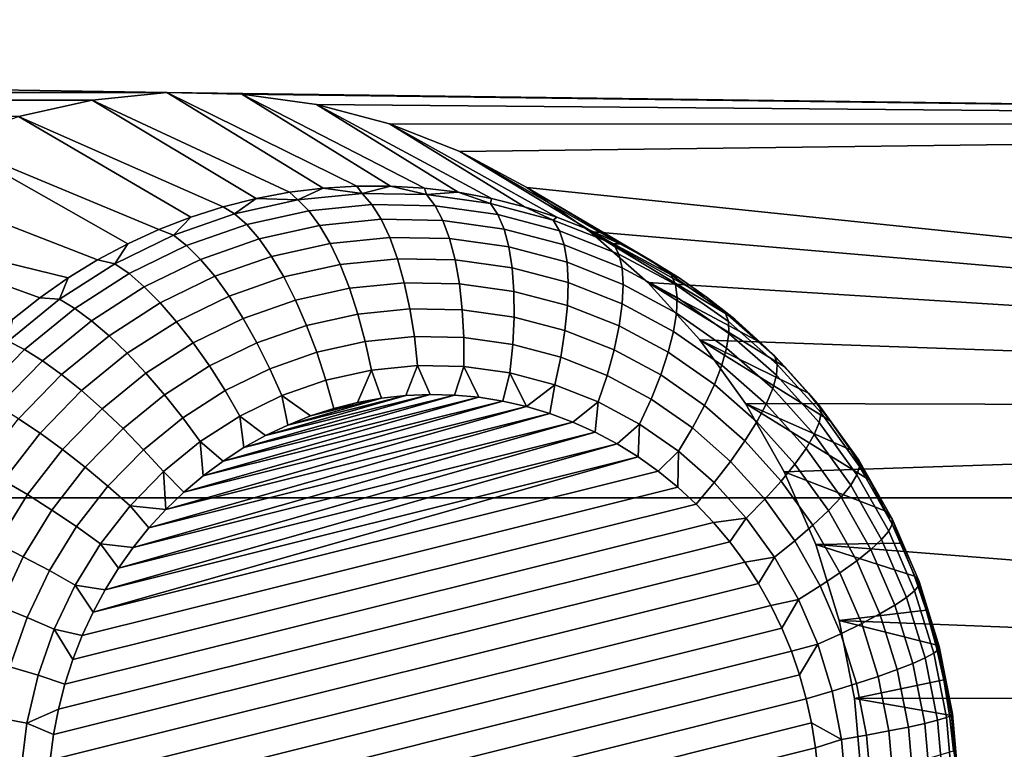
# Model space of a CAD drawing. Header units: metres. Extents: x -22 to 239, y -22 to 22.
# Tile 280 of 325: x 230.71 to 232.11, y 2.8 to 3.83. Entities that reach past the tile are written whole.
import ezdxf

# ---------------------------------------------------------------- set-up
doc = ezdxf.new("R2010")
doc.units = ezdxf.units.M
doc.layers.add('solid_10_151_033_XXX', color=7, linetype='CONTINUOUS')

msp = doc.modelspace()

# ---------------------------------------------------------------- linework, layer by layer
at = {"layer": 'solid_10_151_033_XXX'}
for points in [[(226.079346, 4.191935, 230.319641), (226.266357, 3.154759, 230.387711), (238.408035, 3.154761, 197.028763), (238.221008, 4.191936, 196.960693)], [(230.923248, 3.728225, 190.899078), (208.590469, 4.082078, 182.770615), (234.249344, 4.082082, 192.10968), (234.355545, 3.68303, 192.148331)], [(230.923248, 3.728225, 190.899078), (211.916565, 3.728225, 183.981216), (208.590469, 4.082078, 182.770615)], [(230.817291, 3.717651, 190.860519), (212.022507, 3.717651, 184.019775), (211.916565, 3.728225, 183.981216)], [(230.923248, 3.728225, 190.899078), (230.817291, 3.717651, 190.860519), (211.916565, 3.728225, 183.981216)], [(231.144104, 3.59298, 190.179108), (231.096512, 3.587062, 190.161789), (230.817291, 3.717651, 190.860519), (230.923248, 3.728225, 190.899078)], [(231.029434, 3.726113, 190.937729), (230.923248, 3.728225, 190.899078), (234.355545, 3.68303, 192.148331)], [(231.239822, 3.595944, 190.213943), (231.191925, 3.595944, 190.196503), (230.923248, 3.728225, 190.899078), (231.029434, 3.726113, 190.937729)], [(231.191925, 3.595944, 190.196503), (231.144104, 3.59298, 190.179108), (230.923248, 3.728225, 190.899078)], [(231.134964, 3.711328, 190.976135), (231.029434, 3.726113, 190.937729), (234.355545, 3.68303, 192.148331)], [(231.335236, 3.587062, 190.248672), (231.287643, 3.59298, 190.231354), (231.029434, 3.726113, 190.937729), (231.134964, 3.711328, 190.976135)], [(231.287643, 3.59298, 190.231354), (231.239822, 3.595944, 190.213943), (231.029434, 3.726113, 190.937729)], [(230.817291, 3.717651, 190.860519), (230.713242, 3.694549, 190.822647), (212.022507, 3.717651, 184.019775)], [(231.049347, 3.578209, 190.144608), (231.002731, 3.566453, 190.127655), (230.713242, 3.694549, 190.822647), (230.817291, 3.717651, 190.860519)], [(231.096512, 3.587062, 190.161789), (231.049347, 3.578209, 190.144608), (230.817291, 3.717651, 190.860519)], [(231.238068, 3.684118, 191.013672), (231.134964, 3.711328, 190.976135), (234.355545, 3.68303, 192.148331)], [(231.429016, 3.566453, 190.282806), (231.382401, 3.578209, 190.265839), (231.134964, 3.711328, 190.976135), (231.238068, 3.684118, 191.013672)], [(231.382401, 3.578209, 190.265839), (231.335236, 3.587062, 190.248672), (231.134964, 3.711328, 190.976135)], [(230.911819, 3.534396, 190.094559), (230.612274, 3.659191, 190.785904), (230.713242, 3.694549, 190.822647), (230.956833, 3.551832, 190.110947)], [(231.002731, 3.566453, 190.127655), (230.956833, 3.551832, 190.110947), (230.713242, 3.694549, 190.822647)], [(231.337814, 3.644735, 191.049973), (231.238068, 3.684118, 191.013672), (234.355545, 3.68303, 192.148331)], [(231.519928, 3.534396, 190.315887), (231.474915, 3.551832, 190.299515), (231.238068, 3.684118, 191.013672), (231.337814, 3.644735, 191.049973)], [(231.474915, 3.551832, 190.299515), (231.429016, 3.566453, 190.282806), (231.238068, 3.684118, 191.013672)], [(231.432724, 3.593751, 191.084518), (231.337814, 3.644735, 191.049973), (234.355545, 3.68303, 192.148331), (234.45079, 3.280783, 192.182999)], [(230.825027, 3.491325, 190.062973), (230.515549, 3.611975, 190.750702), (230.612274, 3.659191, 190.785904), (230.867828, 3.514204, 190.078552)], [(230.911819, 3.534396, 190.094559), (230.867828, 3.514204, 190.078552), (230.612274, 3.659191, 190.785904)], [(231.60672, 3.491325, 190.347488), (231.563919, 3.514204, 190.331909), (231.337814, 3.644735, 191.049973), (231.432724, 3.593751, 191.084518)], [(231.563919, 3.514204, 190.331909), (231.519928, 3.534396, 190.315887), (231.337814, 3.644735, 191.049973)], [(230.825027, 3.491325, 190.062973), (230.783539, 3.465836, 190.047867), (230.424591, 3.553645, 190.71759), (230.515549, 3.611975, 190.750702)], [(231.199326, 3.585584, 190.155991), (231.144104, 3.59298, 190.179108), (231.191925, 3.595944, 190.196503)], [(231.199326, 3.585584, 190.155991), (231.191925, 3.595944, 190.196503), (231.239822, 3.595944, 190.213943)], [(231.290588, 3.583767, 190.189209), (231.199326, 3.585584, 190.155991), (231.239822, 3.595944, 190.213943)], [(231.290588, 3.583767, 190.189209), (231.239822, 3.595944, 190.213943), (231.287643, 3.59298, 190.231354)], [(231.108444, 3.576514, 190.12291), (231.049347, 3.578209, 190.144608), (231.096512, 3.587062, 190.161789)], [(231.108444, 3.576514, 190.12291), (231.096512, 3.587062, 190.161789), (231.144104, 3.59298, 190.179108)], [(231.199326, 3.585584, 190.155991), (231.108444, 3.576514, 190.12291), (231.144104, 3.59298, 190.179108)], [(231.213165, 3.569897, 190.11969), (231.123932, 3.560992, 190.087204), (231.108444, 3.576514, 190.12291), (231.199326, 3.585584, 190.155991)], [(231.30278, 3.568114, 190.152298), (231.213165, 3.569897, 190.11969), (231.199326, 3.585584, 190.155991), (231.290588, 3.583767, 190.189209)], [(231.290588, 3.583767, 190.189209), (231.287643, 3.59298, 190.231354), (231.335236, 3.587062, 190.248672)], [(231.381104, 3.571087, 190.222153), (231.290588, 3.583767, 190.189209), (231.335236, 3.587062, 190.248672)], [(231.391647, 3.555664, 190.184647), (231.30278, 3.568114, 190.152298), (231.290588, 3.583767, 190.189209), (231.381104, 3.571087, 190.222153)], [(231.381104, 3.571087, 190.222153), (231.335236, 3.587062, 190.248672), (231.382401, 3.578209, 190.265839)], [(231.521667, 3.531776, 191.116882), (231.432724, 3.593751, 191.084518), (234.45079, 3.280783, 192.182999)], [(231.688232, 3.437822, 190.377151), (231.648209, 3.465836, 190.362579), (231.432724, 3.593751, 191.084518), (231.521667, 3.531776, 191.116882)], [(231.648209, 3.465836, 190.362579), (231.60672, 3.491325, 190.347488), (231.432724, 3.593751, 191.084518)], [(231.019073, 3.556672, 190.090378), (231.002731, 3.566453, 190.127655), (231.049347, 3.578209, 190.144608)], [(231.108444, 3.576514, 190.12291), (231.019073, 3.556672, 190.090378), (231.049347, 3.578209, 190.144608)], [(231.123932, 3.560992, 190.087204), (231.036179, 3.54151, 190.055267), (231.019073, 3.556672, 190.090378), (231.108444, 3.576514, 190.12291)], [(231.226303, 3.548957, 190.085861), (231.139267, 3.540271, 190.054184), (231.123932, 3.560992, 190.087204), (231.213165, 3.569897, 190.11969)], [(231.313721, 3.547217, 190.117676), (231.226303, 3.548957, 190.085861), (231.213165, 3.569897, 190.11969), (231.30278, 3.568114, 190.152298)], [(231.400391, 3.535074, 190.149231), (231.313721, 3.547217, 190.117676), (231.30278, 3.568114, 190.152298), (231.391647, 3.555664, 190.184647)], [(231.469696, 3.547704, 190.254395), (231.381104, 3.571087, 190.222153), (231.382401, 3.578209, 190.265839), (231.429016, 3.566453, 190.282806)], [(231.478638, 3.532704, 190.216309), (231.391647, 3.555664, 190.184647), (231.381104, 3.571087, 190.222153), (231.469696, 3.547704, 190.254395)], [(230.743515, 3.437822, 190.03331), (230.705093, 3.40738, 190.019318), (230.340134, 3.484689, 190.686844), (230.424591, 3.553645, 190.71759)], [(230.783539, 3.465836, 190.047867), (230.743515, 3.437822, 190.03331), (230.424591, 3.553645, 190.71759)], [(231.019073, 3.556672, 190.090378), (230.932373, 3.526308, 190.058823), (230.956833, 3.551832, 190.110947), (231.002731, 3.566453, 190.127655)], [(231.036179, 3.54151, 190.055267), (230.95105, 3.511696, 190.024277), (230.932373, 3.526308, 190.058823), (231.019073, 3.556672, 190.090378)], [(231.139267, 3.540271, 190.054184), (231.05368, 3.521269, 190.023041), (231.036179, 3.54151, 190.055267), (231.123932, 3.560992, 190.087204)], [(231.485245, 3.51268, 190.180115), (231.400391, 3.535074, 190.149231), (231.391647, 3.555664, 190.184647), (231.478638, 3.532704, 190.216309)], [(231.469696, 3.547704, 190.254395), (231.429016, 3.566453, 190.282806), (231.474915, 3.551832, 190.299515)], [(230.932373, 3.526308, 190.058823), (230.911819, 3.534396, 190.094559), (230.956833, 3.551832, 190.110947)], [(231.05368, 3.521269, 190.023041), (230.970642, 3.492189, 189.992813), (230.95105, 3.511696, 190.024277), (231.036179, 3.54151, 190.055267)], [(231.154175, 3.514754, 190.02449), (231.071259, 3.496343, 189.994308), (231.05368, 3.521269, 190.023041), (231.139267, 3.540271, 190.054184)], [(231.23851, 3.52317, 190.055176), (231.154175, 3.514754, 190.02449), (231.139267, 3.540271, 190.054184), (231.226303, 3.548957, 190.085861)], [(231.323196, 3.521484, 190.085999), (231.23851, 3.52317, 190.055176), (231.226303, 3.548957, 190.085861), (231.313721, 3.547217, 190.117676)], [(231.407166, 3.509719, 190.116562), (231.323196, 3.521484, 190.085999), (231.313721, 3.547217, 190.117676), (231.400391, 3.535074, 190.149231)], [(231.555283, 3.513911, 190.285538), (231.469696, 3.547704, 190.254395), (231.474915, 3.551832, 190.299515), (231.519928, 3.534396, 190.315887)], [(231.562668, 3.499523, 190.246902), (231.478638, 3.532704, 190.216309), (231.469696, 3.547704, 190.254395), (231.555283, 3.513911, 190.285538)], [(230.932373, 3.526308, 190.058823), (230.849396, 3.485803, 190.028625), (230.867828, 3.514204, 190.078552), (230.911819, 3.534396, 190.094559)], [(230.95105, 3.511696, 190.024277), (230.869583, 3.471925, 189.994629), (230.849396, 3.485803, 190.028625), (230.932373, 3.526308, 190.058823)], [(231.48938, 3.488021, 190.1465), (231.407166, 3.509719, 190.116562), (231.400391, 3.535074, 190.149231), (231.485245, 3.51268, 190.180115)], [(231.5672, 3.480316, 190.209946), (231.485245, 3.51268, 190.180115), (231.478638, 3.532704, 190.216309), (231.562668, 3.499523, 190.246902)], [(231.555283, 3.513911, 190.285538), (231.519928, 3.534396, 190.315887), (231.563919, 3.514204, 190.331909)], [(231.603577, 3.459548, 191.146698), (231.521667, 3.531776, 191.116882), (234.45079, 3.280783, 192.182999)], [(231.763351, 3.374611, 190.404495), (231.726654, 3.40738, 190.391144), (231.521667, 3.531776, 191.116882), (231.603577, 3.459548, 191.146698)], [(231.726654, 3.40738, 190.391144), (231.688232, 3.437822, 190.377151), (231.521667, 3.531776, 191.116882)], [(230.849396, 3.485803, 190.028625), (230.825027, 3.491325, 190.062973), (230.867828, 3.514204, 190.078552)], [(230.970642, 3.492189, 189.992813), (230.89119, 3.453398, 189.963882), (230.869583, 3.471925, 189.994629), (230.95105, 3.511696, 190.024277)], [(231.071259, 3.496343, 189.994308), (230.990799, 3.468168, 189.965027), (230.970642, 3.492189, 189.992813), (231.05368, 3.521269, 190.023041)], [(231.168335, 3.484939, 189.998688), (231.088531, 3.467219, 189.969635), (231.071259, 3.496343, 189.994308), (231.154175, 3.514754, 190.02449)], [(231.249512, 3.493039, 190.028229), (231.168335, 3.484939, 189.998688), (231.154175, 3.514754, 190.02449), (231.23851, 3.52317, 190.055176)], [(231.331024, 3.491417, 190.057892), (231.249512, 3.493039, 190.028229), (231.23851, 3.52317, 190.055176), (231.323196, 3.521484, 190.085999)], [(231.41185, 3.480093, 190.087311), (231.331024, 3.491417, 190.057892), (231.323196, 3.521484, 190.085999), (231.407166, 3.509719, 190.116562)], [(231.568802, 3.456664, 190.1754), (231.48938, 3.488021, 190.1465), (231.485245, 3.51268, 190.180115), (231.5672, 3.480316, 190.209946)], [(231.63678, 3.470133, 190.315201), (231.555283, 3.513911, 190.285538), (231.563919, 3.514204, 190.331909), (231.60672, 3.491325, 190.347488)], [(231.642685, 3.456538, 190.276016), (231.562668, 3.499523, 190.246902), (231.555283, 3.513911, 190.285538), (231.63678, 3.470133, 190.315201)], [(231.490982, 3.459209, 190.116119), (231.41185, 3.480093, 190.087311), (231.407166, 3.509719, 190.116562), (231.48938, 3.488021, 190.1465)], [(231.645248, 3.43839, 190.238342), (231.5672, 3.480316, 190.209946), (231.562668, 3.499523, 190.246902), (231.642685, 3.456538, 190.276016)], [(230.849396, 3.485803, 190.028625), (230.77121, 3.435667, 190.000168), (230.783539, 3.465836, 190.047867), (230.825027, 3.491325, 190.062973)], [(230.869583, 3.471925, 189.994629), (230.792801, 3.422698, 189.96669), (230.77121, 3.435667, 190.000168), (230.849396, 3.485803, 190.028625)], [(230.990799, 3.468168, 189.965027), (230.913803, 3.430583, 189.936996), (230.89119, 3.453398, 189.963882), (230.970642, 3.492189, 189.992813)], [(231.088531, 3.467219, 189.969635), (231.011093, 3.440101, 189.941452), (230.990799, 3.468168, 189.965027), (231.071259, 3.496343, 189.994308)], [(231.181503, 3.451408, 189.977295), (231.105194, 3.434464, 189.949524), (231.088531, 3.467219, 189.969635), (231.168335, 3.484939, 189.998688)], [(231.259125, 3.459153, 190.005539), (231.181503, 3.451408, 189.977295), (231.168335, 3.484939, 189.998688), (231.249512, 3.493039, 190.028229)], [(231.337051, 3.457602, 190.033905), (231.259125, 3.459153, 190.005539), (231.249512, 3.493039, 190.028229), (231.331024, 3.491417, 190.057892)], [(231.414337, 3.446774, 190.062042), (231.337051, 3.457602, 190.033905), (231.331024, 3.491417, 190.057892), (231.41185, 3.480093, 190.087311)], [(231.567413, 3.429029, 190.143936), (231.490982, 3.459209, 190.116119), (231.48938, 3.488021, 190.1465), (231.568802, 3.456664, 190.1754)], [(231.63678, 3.470133, 190.315201), (231.60672, 3.491325, 190.347488), (231.648209, 3.465836, 190.362579)], [(230.89119, 3.453398, 189.963882), (230.816299, 3.405383, 189.93663), (230.792801, 3.422698, 189.96669), (230.869583, 3.471925, 189.994629)], [(231.490005, 3.426806, 190.089584), (231.414337, 3.446774, 190.062042), (231.41185, 3.480093, 190.087311), (231.490982, 3.459209, 190.116119)], [(231.644409, 3.416043, 190.202911), (231.568802, 3.456664, 190.1754), (231.5672, 3.480316, 190.209946), (231.645248, 3.43839, 190.238342)], [(231.71315, 3.41692, 190.343002), (231.63678, 3.470133, 190.315201), (231.648209, 3.465836, 190.362579), (231.688232, 3.437822, 190.377151)], [(231.717667, 3.40429, 190.303314), (231.642685, 3.456538, 190.276016), (231.63678, 3.470133, 190.315201), (231.71315, 3.41692, 190.343002)], [(230.77121, 3.435667, 190.000168), (230.743515, 3.437822, 190.03331), (230.783539, 3.465836, 190.047867)], [(231.011093, 3.440101, 189.941452), (230.936996, 3.403926, 189.91449), (230.913803, 3.430583, 189.936996), (230.990799, 3.468168, 189.965027)], [(231.105194, 3.434464, 189.949524), (231.031143, 3.408535, 189.922577), (231.011093, 3.440101, 189.941452), (231.088531, 3.467219, 189.969635)], [(231.267136, 3.422172, 189.987564), (231.193405, 3.414815, 189.960724), (231.181503, 3.451408, 189.977295), (231.259125, 3.459153, 190.005539)], [(231.341171, 3.420699, 190.014511), (231.267136, 3.422172, 189.987564), (231.259125, 3.459153, 190.005539), (231.337051, 3.457602, 190.033905)], [(231.414597, 3.410413, 190.041229), (231.341171, 3.420699, 190.014511), (231.337051, 3.457602, 190.033905), (231.414337, 3.446774, 190.062042)], [(231.56308, 3.397948, 190.11618), (231.490005, 3.426806, 190.089584), (231.490982, 3.459209, 190.116119), (231.567413, 3.429029, 190.143936)], [(231.640198, 3.389931, 190.170425), (231.567413, 3.429029, 190.143936), (231.568802, 3.456664, 190.1754), (231.644409, 3.416043, 190.202911)], [(231.677277, 3.378125, 191.173523), (231.603577, 3.459548, 191.146698), (234.45079, 3.280783, 192.182999)], [(231.83107, 3.302547, 190.429138), (231.798203, 3.339628, 190.417175), (231.603577, 3.459548, 191.146698), (231.677277, 3.378125, 191.173523)], [(231.798203, 3.339628, 190.417175), (231.763351, 3.374611, 190.404495), (231.603577, 3.459548, 191.146698)], [(231.718384, 3.38743, 190.264969), (231.645248, 3.43839, 190.238342), (231.642685, 3.456538, 190.276016), (231.717667, 3.40429, 190.303314)], [(230.913803, 3.430583, 189.936996), (230.841248, 3.384062, 189.910599), (230.816299, 3.405383, 189.93663), (230.89119, 3.453398, 189.963882)], [(231.193405, 3.414815, 189.960724), (231.120911, 3.398719, 189.934341), (231.105194, 3.434464, 189.949524), (231.181503, 3.451408, 189.977295)], [(231.486465, 3.391443, 190.067398), (231.414597, 3.410413, 190.041229), (231.414337, 3.446774, 190.062042), (231.490005, 3.426806, 190.089584)], [(230.77121, 3.435667, 190.000168), (230.698792, 3.37653, 189.973801), (230.705093, 3.40738, 190.019318), (230.743515, 3.437822, 190.03331)], [(230.792801, 3.422698, 189.96669), (230.721695, 3.364632, 189.940811), (230.698792, 3.37653, 189.973801), (230.77121, 3.435667, 190.000168)], [(230.936996, 3.403926, 189.91449), (230.867157, 3.35915, 189.889069), (230.841248, 3.384062, 189.910599), (230.913803, 3.430583, 189.936996)], [(231.031143, 3.408535, 189.922577), (230.960297, 3.373946, 189.89679), (230.936996, 3.403926, 189.91449), (231.011093, 3.440101, 189.941452)], [(231.120911, 3.398719, 189.934341), (231.050568, 3.374086, 189.908737), (231.031143, 3.408535, 189.922577), (231.105194, 3.434464, 189.949524)], [(231.632675, 3.360564, 190.14151), (231.56308, 3.397948, 190.11618), (231.567413, 3.429029, 190.143936), (231.640198, 3.389931, 190.170425)], [(231.715271, 3.366667, 190.228714), (231.644409, 3.416043, 190.202911), (231.645248, 3.43839, 190.238342), (231.718384, 3.38743, 190.264969)], [(231.71315, 3.41692, 190.343002), (231.688232, 3.437822, 190.377151), (231.726654, 3.40738, 190.391144)], [(230.816299, 3.405383, 189.93663), (230.746948, 3.348748, 189.911392), (230.721695, 3.364632, 189.940811), (230.792801, 3.422698, 189.96669)], [(231.203812, 3.375873, 189.949295), (231.135376, 3.360679, 189.924393), (231.120911, 3.398719, 189.934341), (231.193405, 3.414815, 189.960724)], [(231.273407, 3.382818, 189.97464), (231.203812, 3.375873, 189.949295), (231.193405, 3.414815, 189.960724), (231.267136, 3.422172, 189.987564)], [(231.343292, 3.381427, 190.000076), (231.273407, 3.382818, 189.97464), (231.267136, 3.422172, 189.987564), (231.341171, 3.420699, 190.014511)], [(231.412598, 3.371717, 190.025299), (231.343292, 3.381427, 190.000076), (231.341171, 3.420699, 190.014511), (231.414597, 3.410413, 190.041229)], [(231.555893, 3.364029, 190.092667), (231.486465, 3.391443, 190.067398), (231.490005, 3.426806, 190.089584), (231.56308, 3.397948, 190.11618)], [(231.708405, 3.342407, 190.195251), (231.640198, 3.389931, 190.170425), (231.644409, 3.416043, 190.202911), (231.715271, 3.366667, 190.228714)], [(231.783432, 3.354943, 190.368591), (231.71315, 3.41692, 190.343002), (231.726654, 3.40738, 190.391144), (231.763351, 3.374611, 190.404495)], [(231.786682, 3.343436, 190.32843), (231.717667, 3.40429, 190.303314), (231.71315, 3.41692, 190.343002), (231.783432, 3.354943, 190.368591)], [(230.841248, 3.384062, 189.910599), (230.774048, 3.329189, 189.886139), (230.746948, 3.348748, 189.911392), (230.816299, 3.405383, 189.93663)], [(230.960297, 3.373946, 189.89679), (230.893524, 3.331132, 189.872482), (230.867157, 3.35915, 189.889069), (230.936996, 3.403926, 189.91449)], [(231.050568, 3.374086, 189.908737), (230.983261, 3.341228, 189.884247), (230.960297, 3.373946, 189.89679), (231.031143, 3.408535, 189.922577)], [(231.480453, 3.353811, 190.049988), (231.412598, 3.371717, 190.025299), (231.414597, 3.410413, 190.041229), (231.486465, 3.391443, 190.067398)], [(231.785706, 3.328075, 190.289474), (231.718384, 3.38743, 190.264969), (231.717667, 3.40429, 190.303314), (231.786682, 3.343436, 190.32843)], [(231.135376, 3.360679, 189.924393), (231.068985, 3.337427, 189.900223), (231.050568, 3.374086, 189.908737), (231.120911, 3.398719, 189.934341)], [(231.54599, 3.327933, 190.073837), (231.480453, 3.353811, 190.049988), (231.486465, 3.391443, 190.067398), (231.555893, 3.364029, 190.092667)], [(231.622009, 3.328515, 190.11673), (231.555893, 3.364029, 190.092667), (231.56308, 3.397948, 190.11618), (231.632675, 3.360564, 190.14151)], [(231.697891, 3.315124, 190.165237), (231.632675, 3.360564, 190.14151), (231.640198, 3.389931, 190.170425), (231.708405, 3.342407, 190.195251)], [(231.780502, 3.309158, 190.252457), (231.715271, 3.366667, 190.228714), (231.718384, 3.38743, 190.264969), (231.785706, 3.328075, 190.289474)], [(230.721695, 3.364632, 189.940811), (230.65715, 3.298459, 189.917313), (230.633041, 3.309136, 189.949875), (230.698792, 3.37653, 189.973801)], [(230.867157, 3.35915, 189.889069), (230.80249, 3.306335, 189.865524), (230.774048, 3.329189, 189.886139), (230.841248, 3.384062, 189.910599)], [(230.983261, 3.341228, 189.884247), (230.91983, 3.300556, 189.86116), (230.893524, 3.331132, 189.872482), (230.960297, 3.373946, 189.89679)], [(231.068985, 3.337427, 189.900223), (231.005447, 3.306409, 189.877106), (230.983261, 3.341228, 189.884247), (231.050568, 3.374086, 189.908737)], [(231.212509, 3.335341, 189.943253), (231.148315, 3.321086, 189.919876), (231.135376, 3.360679, 189.924393), (231.203812, 3.375873, 189.949295)], [(231.277817, 3.341857, 189.96701), (231.212509, 3.335341, 189.943253), (231.203812, 3.375873, 189.949295), (231.273407, 3.382818, 189.97464)], [(231.343384, 3.340552, 189.990875), (231.277817, 3.341857, 189.96701), (231.273407, 3.382818, 189.97464), (231.343292, 3.381427, 190.000076)], [(231.408401, 3.331443, 190.014542), (231.343384, 3.340552, 189.990875), (231.343292, 3.381427, 190.000076), (231.412598, 3.371717, 190.025299)], [(231.742081, 3.288258, 191.197113), (231.677277, 3.378125, 191.173523), (234.45079, 3.280783, 192.182999)], [(231.890472, 3.222603, 190.45076), (231.861862, 3.263495, 190.440353), (231.677277, 3.378125, 191.173523), (231.742081, 3.288258, 191.197113)], [(231.861862, 3.263495, 190.440353), (231.83107, 3.302547, 190.429138), (231.677277, 3.378125, 191.173523)], [(231.783432, 3.354943, 190.368591), (231.763351, 3.374611, 190.404495), (231.798203, 3.339628, 190.417175)], [(230.746948, 3.348748, 189.911392), (230.68399, 3.284206, 189.888474), (230.65715, 3.298459, 189.917313), (230.721695, 3.364632, 189.940811)], [(230.893524, 3.331132, 189.872482), (230.83168, 3.280632, 189.849976), (230.80249, 3.306335, 189.865524), (230.867157, 3.35915, 189.889069)], [(231.148315, 3.321086, 189.919876), (231.086014, 3.299271, 189.897202), (231.068985, 3.337427, 189.900223), (231.135376, 3.360679, 189.924393)], [(231.472061, 3.314643, 190.03772), (231.408401, 3.331443, 190.014542), (231.412598, 3.371717, 190.025299), (231.480453, 3.353811, 190.049988)], [(231.608383, 3.29441, 190.096558), (231.54599, 3.327933, 190.073837), (231.555893, 3.364029, 190.092667), (231.622009, 3.328515, 190.11673)], [(231.68396, 3.285348, 190.139267), (231.622009, 3.328515, 190.11673), (231.632675, 3.360564, 190.14151), (231.697891, 3.315124, 190.165237)], [(231.771179, 3.287056, 190.218094), (231.708405, 3.342407, 190.195251), (231.715271, 3.366667, 190.228714), (231.780502, 3.309158, 190.252457)], [(230.774048, 3.329189, 189.886139), (230.713058, 3.266654, 189.863937), (230.68399, 3.284206, 189.888474), (230.746948, 3.348748, 189.911392)], [(231.533554, 3.290364, 190.060089), (231.472061, 3.314643, 190.03772), (231.480453, 3.353811, 190.049988), (231.54599, 3.327933, 190.073837)], [(231.846771, 3.28498, 190.391632), (231.783432, 3.354943, 190.368591), (231.798203, 3.339628, 190.417175), (231.83107, 3.302547, 190.429138)], [(231.848877, 3.274741, 190.351059), (231.786682, 3.343436, 190.32843), (231.783432, 3.354943, 190.368591), (231.846771, 3.28498, 190.391632)], [(230.91983, 3.300556, 189.86116), (230.861084, 3.252582, 189.839767), (230.83168, 3.280632, 189.849976), (230.893524, 3.331132, 189.872482)], [(231.005447, 3.306409, 189.877106), (230.945572, 3.268017, 189.855316), (230.91983, 3.300556, 189.86116), (230.983261, 3.341228, 189.884247)], [(231.086014, 3.299271, 189.897202), (231.026413, 3.27017, 189.875504), (231.005447, 3.306409, 189.877106), (231.068985, 3.337427, 189.900223)], [(231.148315, 3.321086, 189.919876), (231.212509, 3.335341, 189.943253), (231.192917, 3.289443, 189.93306), (231.159378, 3.281077, 189.920853)], [(231.212509, 3.335341, 189.943253), (231.226868, 3.29554, 189.945419), (231.192917, 3.289443, 189.93306)], [(231.212509, 3.335341, 189.943253), (231.277817, 3.341857, 189.96701), (231.261154, 3.299348, 189.957886), (231.226868, 3.29554, 189.945419)], [(231.277817, 3.341857, 189.96701), (231.295609, 3.300847, 189.970428), (231.261154, 3.299348, 189.957886)], [(231.277817, 3.341857, 189.96701), (231.343384, 3.340552, 189.990875), (231.330078, 3.300028, 189.982971), (231.295609, 3.300847, 189.970428)], [(231.343384, 3.340552, 189.990875), (231.364426, 3.296896, 189.995483), (231.330078, 3.300028, 189.982971)], [(231.343384, 3.340552, 189.990875), (231.408401, 3.331443, 190.014542), (231.398529, 3.291461, 190.007889), (231.364426, 3.296896, 189.995483)], [(231.408401, 3.331443, 190.014542), (231.43219, 3.28376, 190.020142), (231.398529, 3.291461, 190.007889)], [(231.472061, 3.314643, 190.03772), (231.43219, 3.28376, 190.020142), (231.408401, 3.331443, 190.014542)], [(231.757919, 3.262198, 190.187088), (231.697891, 3.315124, 190.165237), (231.708405, 3.342407, 190.195251), (231.771179, 3.287056, 190.218094)], [(231.846359, 3.261072, 190.311539), (231.785706, 3.328075, 190.289474), (231.786682, 3.343436, 190.32843), (231.848877, 3.274741, 190.351059)], [(230.80249, 3.306335, 189.865524), (230.743774, 3.246146, 189.844162), (230.713058, 3.266654, 189.863937), (230.774048, 3.329189, 189.886139)], [(231.086014, 3.299271, 189.897202), (231.148315, 3.321086, 189.919876), (231.159378, 3.281077, 189.920853), (231.126389, 3.270476, 189.908844)], [(231.592102, 3.258912, 190.081406), (231.533554, 3.290364, 190.060089), (231.54599, 3.327933, 190.073837), (231.608383, 3.29441, 190.096558)], [(231.66687, 3.253661, 190.117844), (231.608383, 3.29441, 190.096558), (231.622009, 3.328515, 190.11673), (231.68396, 3.285348, 190.139267)], [(231.839264, 3.24424, 190.273834), (231.780502, 3.309158, 190.252457), (231.785706, 3.328075, 190.289474), (231.846359, 3.261072, 190.311539)], [(230.83168, 3.280632, 189.849976), (230.775543, 3.223081, 189.829544), (230.743774, 3.246146, 189.844162), (230.80249, 3.306335, 189.865524)], [(231.026413, 3.27017, 189.875504), (230.97023, 3.23415, 189.855057), (230.945572, 3.268017, 189.855316), (231.005447, 3.306409, 189.877106)], [(231.472061, 3.314643, 190.03772), (231.465286, 3.273826, 190.032196), (231.43219, 3.28376, 190.020142)], [(231.472061, 3.314643, 190.03772), (231.533554, 3.290364, 190.060089), (231.497742, 3.261696, 190.044006), (231.465286, 3.273826, 190.032196)], [(231.740982, 3.23507, 190.160034), (231.68396, 3.285348, 190.139267), (231.697891, 3.315124, 190.165237), (231.757919, 3.262198, 190.187088)], [(231.827728, 3.224572, 190.238693), (231.771179, 3.287056, 190.218094), (231.780502, 3.309158, 190.252457), (231.839264, 3.24424, 190.273834)], [(231.846771, 3.28498, 190.391632), (231.83107, 3.302547, 190.429138), (231.861862, 3.263495, 190.440353)], [(230.945572, 3.268017, 189.855316), (230.890106, 3.222732, 189.835129), (230.861084, 3.252582, 189.839767), (230.91983, 3.300556, 189.86116)], [(230.947372, 3.162818, 189.843689), (231.398529, 3.291461, 190.007889), (231.43219, 3.28376, 190.020142)], [(230.947372, 3.162818, 189.843689), (230.97435, 3.185668, 189.8535), (231.398529, 3.291461, 190.007889)], [(230.97435, 3.185668, 189.8535), (231.364426, 3.296896, 189.995483), (231.398529, 3.291461, 190.007889)], [(230.97435, 3.185668, 189.8535), (231.00264, 3.206661, 189.8638), (231.364426, 3.296896, 189.995483)], [(231.00264, 3.206661, 189.8638), (231.330078, 3.300028, 189.982971), (231.364426, 3.296896, 189.995483)], [(231.00264, 3.206661, 189.8638), (231.032104, 3.225709, 189.874527), (231.330078, 3.300028, 189.982971)], [(231.026413, 3.27017, 189.875504), (231.086014, 3.299271, 189.897202), (231.094116, 3.257687, 189.897095), (231.062653, 3.242747, 189.885635)], [(231.032104, 3.225709, 189.874527), (231.295609, 3.300847, 189.970428), (231.330078, 3.300028, 189.982971)], [(231.032104, 3.225709, 189.874527), (231.062653, 3.242747, 189.885635), (231.295609, 3.300847, 189.970428)], [(231.062653, 3.242747, 189.885635), (231.261154, 3.299348, 189.957886), (231.295609, 3.300847, 189.970428)], [(231.062653, 3.242747, 189.885635), (231.094116, 3.257687, 189.897095), (231.261154, 3.299348, 189.957886)], [(231.086014, 3.299271, 189.897202), (231.126389, 3.270476, 189.908844), (231.094116, 3.257687, 189.897095)], [(231.094116, 3.257687, 189.897095), (231.226868, 3.29554, 189.945419), (231.261154, 3.299348, 189.957886)], [(231.094116, 3.257687, 189.897095), (231.126389, 3.270476, 189.908844), (231.226868, 3.29554, 189.945419)], [(231.126389, 3.270476, 189.908844), (231.192917, 3.289443, 189.93306), (231.226868, 3.29554, 189.945419)], [(231.126389, 3.270476, 189.908844), (231.159378, 3.281077, 189.920853), (231.192917, 3.289443, 189.93306)], [(231.533554, 3.290364, 190.060089), (231.529373, 3.247427, 190.055511), (231.497742, 3.261696, 190.044006)], [(231.533554, 3.290364, 190.060089), (231.592102, 3.258912, 190.081406), (231.560135, 3.231059, 190.066711), (231.529373, 3.247427, 190.055511)], [(231.646957, 3.220681, 190.101379), (231.592102, 3.258912, 190.081406), (231.608383, 3.29441, 190.096558), (231.66687, 3.253661, 190.117844)], [(231.79689, 3.191452, 191.217056), (231.742081, 3.288258, 191.197113), (234.45079, 3.280783, 192.182999)], [(231.94075, 3.135862, 190.469055), (231.916794, 3.180011, 190.460342), (231.742081, 3.288258, 191.197113), (231.79689, 3.191452, 191.217056)], [(231.916794, 3.180011, 190.460342), (231.890472, 3.222603, 190.45076), (231.742081, 3.288258, 191.197113)], [(230.861084, 3.252582, 189.839767), (230.807755, 3.19791, 189.820358), (230.775543, 3.223081, 189.829544), (230.83168, 3.280632, 189.849976)], [(230.921844, 3.13824, 189.834396), (231.43219, 3.28376, 190.020142), (231.465286, 3.273826, 190.032196)], [(230.921844, 3.13824, 189.834396), (230.947372, 3.162818, 189.843689), (231.43219, 3.28376, 190.020142)], [(231.720703, 3.206201, 190.137436), (231.66687, 3.253661, 190.117844), (231.68396, 3.285348, 190.139267), (231.740982, 3.23507, 190.160034)], [(231.811996, 3.202453, 190.206772), (231.757919, 3.262198, 190.187088), (231.771179, 3.287056, 190.218094), (231.827728, 3.224572, 190.238693)], [(231.841263, 3.088524, 191.233215), (231.79689, 3.191452, 191.217056), (234.45079, 3.280783, 192.182999), (234.535019, 2.875734, 192.213654)], [(231.899567, 3.187264, 190.330917), (231.846359, 3.261072, 190.311539), (231.848877, 3.274741, 190.351059), (231.903442, 3.199069, 190.370926)], [(231.902344, 3.207911, 190.411865), (231.846771, 3.28498, 190.391632), (231.861862, 3.263495, 190.440353), (231.890472, 3.222603, 190.45076)], [(231.903442, 3.199069, 190.370926), (231.848877, 3.274741, 190.351059), (231.846771, 3.28498, 190.391632), (231.902344, 3.207911, 190.411865)], [(230.743774, 3.246146, 189.844162), (230.691757, 3.179339, 189.825226), (230.659012, 3.197243, 189.844269), (230.713058, 3.266654, 189.863937)], [(230.875443, 3.084252, 189.817505), (231.497742, 3.261696, 190.044006), (231.529373, 3.247427, 190.055511)], [(230.875443, 3.084252, 189.817505), (230.897842, 3.11202, 189.825653), (231.497742, 3.261696, 190.044006)], [(230.97023, 3.23415, 189.855057), (230.918198, 3.191663, 189.836121), (230.890106, 3.222732, 189.835129), (230.945572, 3.268017, 189.855316)], [(230.897842, 3.11202, 189.825653), (231.465286, 3.273826, 190.032196), (231.497742, 3.261696, 190.044006)], [(230.897842, 3.11202, 189.825653), (230.921844, 3.13824, 189.834396), (231.465286, 3.273826, 190.032196)], [(230.97023, 3.23415, 189.855057), (231.026413, 3.27017, 189.875504), (231.032104, 3.225709, 189.874527), (231.00264, 3.206661, 189.8638)], [(231.026413, 3.27017, 189.875504), (231.062653, 3.242747, 189.885635), (231.032104, 3.225709, 189.874527)], [(231.792358, 3.178314, 190.178726), (231.740982, 3.23507, 190.160034), (231.757919, 3.262198, 190.187088), (231.811996, 3.202453, 190.206772)], [(231.890823, 3.172727, 190.292603), (231.839264, 3.24424, 190.273834), (231.846359, 3.261072, 190.311539), (231.899567, 3.187264, 190.330917)], [(230.890106, 3.222732, 189.835129), (230.839767, 3.171124, 189.816803), (230.807755, 3.19791, 189.820358), (230.861084, 3.252582, 189.839767)], [(230.854752, 3.055058, 189.809967), (231.529373, 3.247427, 190.055511), (231.560135, 3.231059, 190.066711)], [(230.854752, 3.055058, 189.809967), (230.875443, 3.084252, 189.817505), (231.529373, 3.247427, 190.055511)], [(231.592102, 3.258912, 190.081406), (231.58989, 3.212635, 190.077545), (231.560135, 3.231059, 190.066711)], [(231.592102, 3.258912, 190.081406), (231.646957, 3.220681, 190.101379), (231.618546, 3.192222, 190.087967), (231.58989, 3.212635, 190.077545)], [(231.697464, 3.176154, 190.119751), (231.646957, 3.220681, 190.101379), (231.66687, 3.253661, 190.117844), (231.720703, 3.206201, 190.137436)], [(230.775543, 3.223081, 189.829544), (230.725815, 3.159203, 189.811432), (230.691757, 3.179339, 189.825226), (230.743774, 3.246146, 189.844162)], [(230.918198, 3.191663, 189.836121), (230.97023, 3.23415, 189.855057), (230.97435, 3.185668, 189.8535), (230.947372, 3.162818, 189.843689)], [(230.97023, 3.23415, 189.855057), (231.00264, 3.206661, 189.8638), (230.97435, 3.185668, 189.8535)], [(231.769196, 3.152626, 190.15509), (231.720703, 3.206201, 190.137436), (231.740982, 3.23507, 190.160034), (231.792358, 3.178314, 190.178726)], [(231.877365, 3.155742, 190.256744), (231.827728, 3.224572, 190.238693), (231.839264, 3.24424, 190.273834), (231.890823, 3.172727, 190.292603)], [(230.807755, 3.19791, 189.820358), (230.760513, 3.137227, 189.803162), (230.725815, 3.159203, 189.811432), (230.775543, 3.223081, 189.829544)], [(230.8358, 3.024522, 189.803085), (231.560135, 3.231059, 190.066711), (231.58989, 3.212635, 190.077545)], [(230.8358, 3.024522, 189.803085), (230.854752, 3.055058, 189.809967), (231.560135, 3.231059, 190.066711)], [(230.918198, 3.191663, 189.836121), (230.870972, 3.143244, 189.818939), (230.839767, 3.171124, 189.816803), (230.890106, 3.222732, 189.835129)], [(231.646957, 3.220681, 190.101379), (231.645966, 3.169891, 190.097946), (231.618546, 3.192222, 190.087967)], [(231.646957, 3.220681, 190.101379), (231.697464, 3.176154, 190.119751), (231.672058, 3.145714, 190.107452), (231.645966, 3.169891, 190.097946)], [(231.859451, 3.136641, 190.224045), (231.811996, 3.202453, 190.206772), (231.827728, 3.224572, 190.238693), (231.877365, 3.155742, 190.256744)], [(231.902344, 3.207911, 190.411865), (231.890472, 3.222603, 190.45076), (231.916794, 3.180011, 190.460342)], [(230.81868, 2.992729, 189.796844), (231.58989, 3.212635, 190.077545), (231.618546, 3.192222, 190.087967)], [(230.81868, 2.992729, 189.796844), (230.8358, 3.024522, 189.803085), (231.58989, 3.212635, 190.077545)], [(231.742966, 3.125889, 190.136307), (231.697464, 3.176154, 190.119751), (231.720703, 3.206201, 190.137436), (231.769196, 3.152626, 190.15509)], [(231.949448, 3.124706, 190.429016), (231.902344, 3.207911, 190.411865), (231.916794, 3.180011, 190.460342), (231.94075, 3.135862, 190.469055)], [(231.949692, 3.117371, 190.387756), (231.903442, 3.199069, 190.370926), (231.902344, 3.207911, 190.411865), (231.949448, 3.124706, 190.429016)], [(230.839767, 3.171124, 189.816803), (230.795166, 3.113841, 189.800568), (230.760513, 3.137227, 189.803162), (230.807755, 3.19791, 189.820358)], [(230.81868, 2.992729, 189.796844), (231.618546, 3.192222, 190.087967), (231.645966, 3.169891, 190.097946), (230.803467, 2.959806, 189.791306)], [(230.918198, 3.191663, 189.836121), (230.921844, 3.13824, 189.834396), (230.870972, 3.143244, 189.818939)], [(230.918198, 3.191663, 189.836121), (230.947372, 3.162818, 189.843689), (230.921844, 3.13824, 189.834396)], [(231.837433, 3.115794, 190.195129), (231.792358, 3.178314, 190.178726), (231.811996, 3.202453, 190.206772), (231.859451, 3.136641, 190.224045)], [(231.94075, 3.135862, 190.469055), (231.79689, 3.191452, 191.217056), (231.841263, 3.088524, 191.233215), (231.96225, 3.090306, 190.476883)], [(231.944687, 3.107579, 190.347336), (231.899567, 3.187264, 190.330917), (231.903442, 3.199069, 190.370926), (231.949692, 3.117371, 190.387756)], [(230.725815, 3.159203, 189.811432), (230.683105, 3.0898, 189.795898), (230.647095, 3.106755, 189.808975), (230.691757, 3.179339, 189.825226)], [(231.811752, 3.093609, 190.170578), (231.769196, 3.152626, 190.15509), (231.792358, 3.178314, 190.178726), (231.837433, 3.115794, 190.195129)], [(231.93454, 3.095521, 190.308517), (231.890823, 3.172727, 190.292603), (231.899567, 3.187264, 190.330917), (231.944687, 3.107579, 190.347336)], [(230.803467, 2.959806, 189.791306), (231.645966, 3.169891, 190.097946), (231.672058, 3.145714, 190.107452), (230.790207, 2.925877, 189.786484)], [(230.870972, 3.143244, 189.818939), (230.829132, 3.089501, 189.803711), (230.795166, 3.113841, 189.800568), (230.839767, 3.171124, 189.816803)], [(231.697464, 3.176154, 190.119751), (231.742966, 3.125889, 190.136307), (231.696625, 3.119846, 190.116394), (231.672058, 3.145714, 190.107452)], [(231.919434, 3.081432, 190.272064), (231.877365, 3.155742, 190.256744), (231.890823, 3.172727, 190.292603), (231.93454, 3.095521, 190.308517)], [(226.266357, 3.154759, 230.387711), (226.400345, 2.108289, 230.436478), (238.542007, 2.10829, 197.07753), (238.408035, 3.154761, 197.028763)], [(230.760513, 3.137227, 189.803162), (230.71994, 3.071297, 189.788406), (230.683105, 3.0898, 189.795898), (230.725815, 3.159203, 189.811432)], [(231.782883, 3.070519, 190.150848), (231.742966, 3.125889, 190.136307), (231.769196, 3.152626, 190.15509), (231.811752, 3.093609, 190.170578)], [(231.899689, 3.065587, 190.238693), (231.859451, 3.136641, 190.224045), (231.877365, 3.155742, 190.256744), (231.919434, 3.081432, 190.272064)], [(230.795166, 3.113841, 189.800568), (230.756882, 3.051605, 189.786636), (230.71994, 3.071297, 189.788406), (230.760513, 3.137227, 189.803162)], [(230.790207, 2.925877, 189.786484), (231.672058, 3.145714, 190.107452), (231.696625, 3.119846, 190.116394), (230.778976, 2.891058, 189.782394)], [(230.829132, 3.089501, 189.803711), (230.870972, 3.143244, 189.818939), (230.897842, 3.11202, 189.825653), (230.875443, 3.084252, 189.817505)], [(230.870972, 3.143244, 189.818939), (230.921844, 3.13824, 189.834396), (230.897842, 3.11202, 189.825653)], [(231.875656, 3.048295, 190.209045), (231.837433, 3.115794, 190.195129), (231.859451, 3.136641, 190.224045), (231.899689, 3.065587, 190.238693)], [(231.949448, 3.124706, 190.429016), (231.94075, 3.135862, 190.469055), (231.96225, 3.090306, 190.476883)], [(231.742966, 3.125889, 190.136307), (231.719589, 3.092422, 190.124741), (231.696625, 3.119846, 190.116394)], [(231.742966, 3.125889, 190.136307), (231.782883, 3.070519, 190.150848), (231.740829, 3.063559, 190.132477), (231.719589, 3.092422, 190.124741)], [(231.987518, 3.03641, 190.442856), (231.949448, 3.124706, 190.429016), (231.96225, 3.090306, 190.476883), (231.981216, 3.043496, 190.483795)], [(231.987061, 3.030675, 190.401367), (231.949692, 3.117371, 190.387756), (231.949448, 3.124706, 190.429016), (231.987518, 3.03641, 190.442856)], [(230.829132, 3.089501, 189.803711), (230.793198, 3.031111, 189.790634), (230.756882, 3.051605, 189.786636), (230.795166, 3.113841, 189.800568)], [(230.778976, 2.891058, 189.782394), (231.696625, 3.119846, 190.116394), (231.719589, 3.092422, 190.124741), (230.769852, 2.855579, 189.779068)], [(231.847824, 3.029893, 190.183701), (231.811752, 3.093609, 190.170578), (231.837433, 3.115794, 190.195129), (231.875656, 3.048295, 190.209045)], [(231.969864, 3.013591, 190.321365), (231.93454, 3.095521, 190.308517), (231.944687, 3.107579, 190.347336), (231.98114, 3.023019, 190.360596)], [(231.98114, 3.023019, 190.360596), (231.944687, 3.107579, 190.347336), (231.949692, 3.117371, 190.387756), (231.987061, 3.030675, 190.401367)], [(231.816742, 3.01074, 190.163162), (231.782883, 3.070519, 190.150848), (231.811752, 3.093609, 190.170578), (231.847824, 3.029893, 190.183701)], [(231.95343, 3.002576, 190.284439), (231.919434, 3.081432, 190.272064), (231.93454, 3.095521, 190.308517), (231.969864, 3.013591, 190.321365)], [(230.71994, 3.071297, 189.788406), (230.686569, 3.000947, 189.77626), (230.64798, 3.015746, 189.783112), (230.683105, 3.0898, 189.795898)], [(230.769852, 2.855579, 189.779068), (231.719589, 3.092422, 190.124741), (231.740829, 3.063559, 190.132477), (230.762848, 2.819613, 189.77652)], [(230.793198, 3.031111, 189.790634), (230.829132, 3.089501, 189.803711), (230.854752, 3.055058, 189.809967), (230.8358, 3.024522, 189.803085)], [(230.829132, 3.089501, 189.803711), (230.875443, 3.084252, 189.817505), (230.854752, 3.055058, 189.809967)], [(231.981216, 3.043496, 190.483795), (231.96225, 3.090306, 190.476883), (231.841263, 3.088524, 191.233215)], [(231.841263, 3.088524, 191.233215), (234.535019, 2.875734, 192.213654), (231.874481, 2.981078, 191.2453)], [(231.981216, 3.043496, 190.483795), (231.841263, 3.088524, 191.233215), (231.874481, 2.981078, 191.2453), (231.997604, 2.995592, 190.489761)], [(231.93219, 2.990187, 190.250519), (231.899689, 3.065587, 190.238693), (231.919434, 3.081432, 190.272064), (231.95343, 3.002576, 190.284439)], [(230.756882, 3.051605, 189.786636), (230.725372, 2.985199, 189.775162), (230.686569, 3.000947, 189.77626), (230.71994, 3.071297, 189.788406)], [(231.782883, 3.070519, 190.150848), (231.760239, 3.033459, 190.139542), (231.740829, 3.063559, 190.132477)], [(231.782883, 3.070519, 190.150848), (231.816742, 3.01074, 190.163162), (231.777756, 3.002293, 190.14592), (231.760239, 3.033459, 190.139542)], [(231.90654, 2.976667, 190.220276), (231.875656, 3.048295, 190.209045), (231.899689, 3.065587, 190.238693), (231.93219, 2.990187, 190.250519)], [(230.793198, 3.031111, 189.790634), (230.763641, 2.968807, 189.779877), (230.725372, 2.985199, 189.775162), (230.756882, 3.051605, 189.786636)], [(230.762848, 2.819613, 189.77652), (231.740829, 3.063559, 190.132477), (231.760239, 3.033459, 190.139542), (230.758011, 2.783314, 189.774765)], [(231.876968, 2.962279, 190.194321), (231.847824, 3.029893, 190.183701), (231.875656, 3.048295, 190.209045), (231.90654, 2.976667, 190.220276)], [(231.987518, 3.03641, 190.442856), (231.981216, 3.043496, 190.483795), (231.997604, 2.995592, 190.489761)], [(230.758011, 2.783314, 189.774765), (231.760239, 3.033459, 190.139542), (231.777756, 3.002293, 190.14592), (230.755341, 2.746919, 189.773788)], [(230.763641, 2.968807, 189.779877), (230.793198, 3.031111, 189.790634), (230.81868, 2.992729, 189.796844), (230.803467, 2.959806, 189.791306)], [(230.793198, 3.031111, 189.790634), (230.8358, 3.024522, 189.803085), (230.81868, 2.992729, 189.796844)], [(231.844086, 2.947304, 190.173111), (231.816742, 3.01074, 190.163162), (231.847824, 3.029893, 190.183701), (231.876968, 2.962279, 190.194321)], [(231.987061, 3.030675, 190.401367), (232.015076, 2.940071, 190.41156), (232.008469, 2.934648, 190.370544), (231.98114, 3.023019, 190.360596)], [(231.987518, 3.03641, 190.442856), (232.016052, 2.944134, 190.453247), (232.015076, 2.940071, 190.41156), (231.987061, 3.030675, 190.401367)], [(231.997604, 2.995592, 190.489761), (232.011353, 2.946755, 190.494751), (232.016052, 2.944134, 190.453247), (231.987518, 3.03641, 190.442856)], [(231.816742, 3.01074, 190.163162), (231.79332, 2.970198, 190.151581), (231.777756, 3.002293, 190.14592)], [(231.816742, 3.01074, 190.163162), (231.844086, 2.947304, 190.173111), (231.806885, 2.937386, 190.156525), (231.79332, 2.970198, 190.151581)], [(231.969864, 3.013591, 190.321365), (231.996338, 2.927969, 190.331009), (231.978912, 2.920165, 190.293716), (231.95343, 3.002576, 190.284439)], [(231.98114, 3.023019, 190.360596), (232.008469, 2.934648, 190.370544), (231.996338, 2.927969, 190.331009), (231.969864, 3.013591, 190.321365)], [(230.725372, 2.985199, 189.775162), (230.701065, 2.915456, 189.766312), (230.660812, 2.927064, 189.766876), (230.686569, 3.000947, 189.77626)], [(230.755341, 2.746919, 189.773788), (231.777756, 3.002293, 190.14592), (231.79332, 2.970198, 190.151581), (230.754822, 2.71061, 189.773605)], [(231.95343, 3.002576, 190.284439), (231.978912, 2.920165, 190.293716), (231.956558, 2.911388, 190.259384), (231.93219, 2.990187, 190.250519)], [(230.763641, 2.968807, 189.779877), (230.740829, 2.903374, 189.771561), (230.701065, 2.915456, 189.766312), (230.725372, 2.985199, 189.775162)], [(231.997604, 2.995592, 190.489761), (231.874481, 2.981078, 191.2453), (232.011353, 2.946755, 190.494751)], [(231.93219, 2.990187, 190.250519), (231.956558, 2.911388, 190.259384), (231.929688, 2.90181, 190.228714), (231.90654, 2.976667, 190.220276)], [(230.763641, 2.968807, 189.779877), (230.790207, 2.925877, 189.786484), (230.778976, 2.891058, 189.782394), (230.740829, 2.903374, 189.771561)], [(230.754822, 2.71061, 189.773605), (231.79332, 2.970198, 190.151581), (231.806885, 2.937386, 190.156525), (230.756424, 2.674533, 189.774185)], [(230.763641, 2.968807, 189.779877), (230.803467, 2.959806, 189.791306), (230.790207, 2.925877, 189.786484)], [(231.896194, 2.870348, 191.253204), (231.874481, 2.981078, 191.2453), (234.535019, 2.875734, 192.213654)], [(232.0224, 2.89715, 190.498779), (232.011353, 2.946755, 190.494751), (231.874481, 2.981078, 191.2453), (231.896194, 2.870348, 191.253204)], [(231.90654, 2.976667, 190.220276), (231.929688, 2.90181, 190.228714), (231.898819, 2.891618, 190.202271), (231.876968, 2.962279, 190.194321)], [(231.876968, 2.962279, 190.194321), (231.898819, 2.891618, 190.202271), (231.864578, 2.881009, 190.180573), (231.844086, 2.947304, 190.173111)], [(231.844086, 2.947304, 190.173111), (231.818436, 2.904056, 190.160721), (231.806885, 2.937386, 190.156525)], [(231.844086, 2.947304, 190.173111), (231.864578, 2.881009, 190.180573), (231.827972, 2.870288, 190.1642), (231.818436, 2.904056, 190.160721)], [(232.026321, 2.843576, 190.377045), (232.008469, 2.934648, 190.370544), (232.015076, 2.940071, 190.41156), (232.033386, 2.846699, 190.418228)], [(232.016052, 2.944134, 190.453247), (232.011353, 2.946755, 190.494751), (232.0224, 2.89715, 190.498779)], [(232.033386, 2.846699, 190.418228), (232.015076, 2.940071, 190.41156), (232.016052, 2.944134, 190.453247), (232.034683, 2.849039, 190.460037)], [(232.034683, 2.849039, 190.460037), (232.016052, 2.944134, 190.453247), (232.0224, 2.89715, 190.498779)], [(230.756424, 2.674533, 189.774185), (231.806885, 2.937386, 190.156525), (231.818436, 2.904056, 190.160721), (230.760101, 2.638899, 189.775528)], [(231.995575, 2.835236, 190.299774), (231.978912, 2.920165, 190.293716), (231.996338, 2.927969, 190.331009), (232.013641, 2.83973, 190.337311)], [(232.013641, 2.83973, 190.337311), (231.996338, 2.927969, 190.331009), (232.008469, 2.934648, 190.370544), (232.026321, 2.843576, 190.377045)], [(230.740829, 2.903374, 189.771561), (230.725052, 2.835634, 189.765823), (230.684235, 2.843254, 189.760193), (230.701065, 2.915456, 189.766312)], [(231.972473, 2.830182, 190.265182), (231.956558, 2.911388, 190.259384), (231.978912, 2.920165, 190.293716), (231.995575, 2.835236, 190.299774)], [(230.725052, 2.835634, 189.765823), (230.740829, 2.903374, 189.771561), (230.778976, 2.891058, 189.782394), (230.769852, 2.855579, 189.779068)], [(230.760101, 2.638899, 189.775528), (231.818436, 2.904056, 190.160721), (231.827972, 2.870288, 190.1642), (230.765747, 2.603888, 189.777573)], [(231.913101, 2.818797, 190.207458), (231.898819, 2.891618, 190.202271), (231.929688, 2.90181, 190.228714), (231.944809, 2.824667, 190.234207)], [(231.944809, 2.824667, 190.234207), (231.929688, 2.90181, 190.228714), (231.956558, 2.911388, 190.259384), (231.972473, 2.830182, 190.265182)], [(231.877975, 2.812688, 190.185455), (231.864578, 2.881009, 190.180573), (231.898819, 2.891618, 190.202271), (231.913101, 2.818797, 190.207458)], [(232.030716, 2.846946, 190.501801), (232.0224, 2.89715, 190.498779), (231.896194, 2.870348, 191.253204)], [(232.034683, 2.849039, 190.460037), (232.0224, 2.89715, 190.498779), (232.030716, 2.846946, 190.501801)], [(230.765747, 2.603888, 189.777573), (231.827972, 2.870288, 190.1642), (231.835571, 2.835971, 190.166962), (230.773361, 2.56957, 189.78035)], [(231.835571, 2.835971, 190.166962), (231.827972, 2.870288, 190.1642), (231.864578, 2.881009, 190.180573), (231.877975, 2.812688, 190.185455)], [(231.906128, 2.757601, 191.256821), (231.896194, 2.870348, 191.253204), (234.535019, 2.875734, 192.213654), (234.608124, 2.468261, 192.240265)], [(232.03627, 2.796311, 190.50383), (232.030716, 2.846946, 190.501801), (231.896194, 2.870348, 191.253204), (231.906128, 2.757601, 191.256821)], [(230.725052, 2.835634, 189.765823), (230.716492, 2.766439, 189.762711), (230.67511, 2.769502, 189.756866), (230.684235, 2.843254, 189.760193)], [(230.725052, 2.835634, 189.765823), (230.769852, 2.855579, 189.779068), (230.762848, 2.819613, 189.77652)], [(232.021545, 2.749985, 190.340179), (232.013641, 2.83973, 190.337311), (232.026321, 2.843576, 190.377045), (232.034485, 2.750949, 190.38002)], [(232.034485, 2.750949, 190.38002), (232.026321, 2.843576, 190.377045), (232.033386, 2.846699, 190.418228), (232.041763, 2.751733, 190.421265)], [(232.034683, 2.849039, 190.460037), (232.030716, 2.846946, 190.501801), (232.03627, 2.796311, 190.50383)], [(232.041763, 2.751733, 190.421265), (232.033386, 2.846699, 190.418228), (232.034683, 2.849039, 190.460037), (232.043213, 2.75232, 190.463135)], [(232.043213, 2.75232, 190.463135), (232.034683, 2.849039, 190.460037), (232.03627, 2.796311, 190.50383)], [(230.716492, 2.766439, 189.762711), (230.725052, 2.835634, 189.765823), (230.762848, 2.819613, 189.77652), (230.758011, 2.783314, 189.774765)], [(230.773361, 2.56957, 189.78035), (231.835571, 2.835971, 190.166962), (231.841232, 2.800959, 190.169022), (230.782898, 2.535803, 189.783813)], [(231.841232, 2.800959, 190.169022), (231.835571, 2.835971, 190.166962), (231.877975, 2.812688, 190.185455)], [(231.951721, 2.746205, 190.236725), (231.944809, 2.824667, 190.234207), (231.972473, 2.830182, 190.265182), (231.979752, 2.747589, 190.267838)], [(231.979752, 2.747589, 190.267838), (231.972473, 2.830182, 190.265182), (231.995575, 2.835236, 190.299774), (232.003174, 2.748857, 190.302551)], [(232.003174, 2.748857, 190.302551), (231.995575, 2.835236, 190.299774), (232.013641, 2.83973, 190.337311), (232.021545, 2.749985, 190.340179)], [(231.884094, 2.7432, 190.187683), (231.877975, 2.812688, 190.185455), (231.913101, 2.818797, 190.207458), (231.919632, 2.744733, 190.209839)], [(231.919632, 2.744733, 190.209839), (231.913101, 2.818797, 190.207458), (231.944809, 2.824667, 190.234207), (231.951721, 2.746205, 190.236725)], [(230.782898, 2.535803, 189.783813), (231.841232, 2.800959, 190.169022), (231.844894, 2.765326, 190.170364), (230.794449, 2.502473, 189.788025)], [(231.844894, 2.765326, 190.170364), (231.841232, 2.800959, 190.169022), (231.877975, 2.812688, 190.185455), (231.884094, 2.7432, 190.187683)]]:
    msp.add_3dface(points, dxfattribs=at)

doc.saveas('drawing.dxf')
